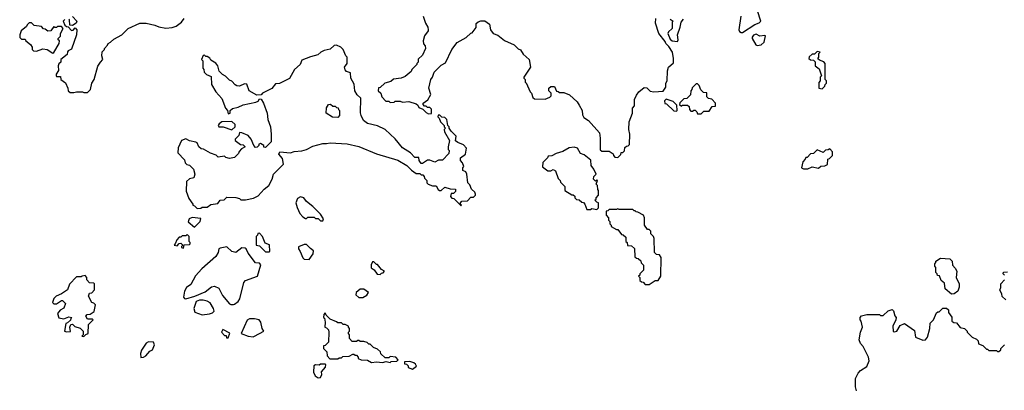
# Model space of a CAD drawing. Extents: x 1861455 to 2058065, y 200073 to 437907.
# Tile 403 of 574: x 2011840 to 2019749, y 317769 to 320746. Entities that reach past the tile are written whole.
import ezdxf

# ---------------------------------------------------------------- set-up
doc = ezdxf.new("R2010")
doc.units = 0

msp = doc.modelspace()

# ---------------------------------------------------------------- linework, layer by layer
at = {"layer": '0CON05XD'}
for points in [[(2017632.9, 320775), (2017616.7, 320665), (2017621.2, 320651.2), (2017635, 320642.5), (2017646.1, 320643.9), (2017743.9, 320706.1), (2017780.7, 320719.3), (2017792.5, 320735), (2017766.7, 320816.7)], [(2012105, 320477.5), (2012115, 320482.5), (2012157.5, 320555), (2012160, 320575), (2012150, 320585), (2012150, 320595), (2012167, 320613), (2012167.5, 320635), (2012190, 320675), (2012175, 320690), (2012145, 320690), (2012135, 320682.5), (2012122.5, 320682.5), (2012115, 320690), (2012090, 320655), (2012065, 320652.5), (2012045, 320670), (2012031.7, 320671.7), (2012015, 320690), (2011955, 320700), (2011935, 320720), (2011915, 320720), (2011900, 320705), (2011895, 320690), (2011852.5, 320655), (2011840, 320625), (2011841.7, 320601.7), (2011855, 320590), (2011885, 320590), (2011890, 320575), (2011926.7, 320546.7), (2011940, 320525), (2011940, 320505), (2011950, 320495), (2011975, 320492.5), (2012025, 320512.5), (2012060, 320505), (2012105, 320477.5)], [(2012203, 320747), (2012190, 320735), (2012201.7, 320701.7), (2012215, 320690), (2012228.3, 320688.3), (2012255, 320660), (2012268.3, 320661.7), (2012285, 320680), (2012300, 320665), (2012297.5, 320625), (2012255, 320510), (2012230, 320495), (2012223, 320487), (2012220, 320465), (2012170, 320425), (2012170, 320405), (2012155, 320390), (2012150, 320375), (2012151.7, 320338.3), (2012133, 320307), (2012132.5, 320295), (2012135, 320290), (2012168.3, 320288.3), (2012170, 320265), (2012208.3, 320238.3), (2012227, 320197), (2012230, 320175), (2012245, 320160), (2012275, 320160), (2012295, 320167.5), (2012345, 320167.5), (2012355, 320160), (2012385, 320160), (2012410, 320185), (2012420, 320235), (2012437.5, 320265), (2012468.3, 320371.7), (2012490, 320405), (2012507.5, 320425), (2012500, 320455), (2012503, 320487), (2012520, 320505), (2012520, 320515), (2012545, 320540), (2012550, 320555), (2012570, 320565), (2012595, 320590), (2012660, 320625), (2012710, 320675), (2012805, 320717.5), (2012856.4, 320716.4), (2012925, 320702.5), (2012957, 320687), (2013015, 320677.5), (2013065, 320682.5), (2013097, 320693), (2013140, 320725), (2013160, 320755)], [(2012265, 320770), (2012300, 320735), (2012293, 320717), (2012265, 320700), (2012241.7, 320701.7), (2012240, 320745), (2012235, 320750)], [(2015080, 320775), (2015098.3, 320718.3), (2015117.5, 320685), (2015120, 320665), (2015120, 320655), (2015092.5, 320615), (2015080, 320575), (2015083, 320553), (2015097, 320537), (2015100, 320515), (2015075, 320460), (2015041.7, 320428.3), (2015040, 320405), (2015030, 320395), (2015030, 320385), (2014990, 320345), (2014985, 320330), (2014935, 320290), (2014903, 320277), (2014843, 320267), (2014821.7, 320248.3), (2014773, 320237), (2014735, 320200), (2014721.7, 320198.3), (2014720, 320175), (2014740, 320155), (2014750, 320125), (2014781.7, 320091.7), (2014805, 320090), (2014815, 320080), (2014847, 320083), (2014855, 320090), (2014895, 320090), (2014915, 320082.5), (2014965, 320087.5), (2015025, 320070), (2015038.3, 320058.3), (2015045, 320040), (2015078.3, 320028.3), (2015105, 320000), (2015125, 319990), (2015148.3, 319991.7), (2015148.3, 320028.3), (2015135, 320040), (2015115, 320040), (2015105, 320050), (2015091.7, 320051.7), (2015080, 320065), (2015080, 320075), (2015118.3, 320101.7), (2015142.5, 320145), (2015127.5, 320195), (2015143.3, 320265), (2015157, 320283), (2015170, 320325), (2015225, 320380), (2015260, 320400), (2015310, 320505), (2015355, 320562.5), (2015427, 320603), (2015463.6, 320636.4), (2015475, 320640), (2015507, 320683), (2015507.5, 320715), (2015521.7, 320728.3), (2015545, 320737.5), (2015575, 320737.5), (2015615, 320710), (2015621.2, 320665), (2015642.5, 320635), (2015680.7, 320620.7), (2015735, 320577.5), (2015812.5, 320545), (2015845, 320512.5), (2015863, 320503), (2015885, 320470), (2015932.5, 320425), (2015942.5, 320365), (2015890, 320285), (2015890, 320275), (2015900, 320265), (2015900, 320245), (2015908.3, 320238.3), (2015940, 320165), (2015950, 320155), (2015961.7, 320121.7), (2015975, 320110), (2016061.7, 320108.3), (2016097, 320123), (2016110, 320135), (2016110, 320155), (2016090, 320175), (2016090, 320195), (2016105, 320210), (2016135, 320210), (2016151.7, 320171.7), (2016165, 320170), (2016175, 320160), (2016211.7, 320161.7), (2016255, 320142.5), (2016317.5, 320085), (2016335, 320060), (2016357.5, 320015), (2016360.7, 319980.7), (2016370.7, 319960.7), (2016410, 319935), (2016496.1, 319836.1), (2016502.5, 319795), (2016501.7, 319701.7), (2016515, 319690), (2016575, 319690), (2016608.3, 319668.3), (2016610, 319655), (2016621.7, 319641.7), (2016645, 319640)], [(2016645, 319640), (2016668.3, 319661.7), (2016671.7, 319678.3), (2016685, 319680), (2016698.3, 319691.7), (2016701.7, 319718.3), (2016715, 319730), (2016728.3, 319731.7), (2016737, 319743), (2016740, 319825), (2016732.5, 319865), (2016736.7, 319925), (2016762.5, 319995), (2016763.3, 320035), (2016777.5, 320055), (2016777.5, 320105), (2016795, 320140), (2016812.5, 320165), (2016855, 320200), (2016878.3, 320198.3), (2016905, 320172.5), (2016935, 320167.5), (2017008.3, 320171.7), (2017030, 320205), (2017030, 320235), (2017040, 320255), (2017042.5, 320335), (2017052.5, 320365), (2017091.7, 320398.3), (2017092.5, 320435), (2017082.5, 320485), (2017055, 320530), (2017030, 320555), (2017025, 320570), (2016973.3, 320635), (2016948.3, 320718.3), (2016950, 320755)], [(2017065, 320750), (2017090, 320735), (2017080, 320725), (2017080, 320675), (2017050.7, 320649.3), (2017046.7, 320635), (2017065, 320590), (2017080, 320575), (2017125, 320570), (2017130, 320585), (2017123.3, 320625), (2017146.2, 320685), (2017153, 320727), (2017170.7, 320749.3)], [(2017765, 320537.5), (2017795, 320542.5), (2017820, 320565), (2017830, 320615), (2017825, 320620), (2017785, 320612.5), (2017755, 320630), (2017735, 320622.5), (2017722.5, 320605), (2017722.5, 320595), (2017752.5, 320545), (2017765, 320537.5)], [(2013265, 319230), (2013295, 319232.5), (2013305, 319240), (2013345, 319240), (2013375, 319260), (2013431.7, 319268.3), (2013450, 319295), (2013481.7, 319298.3), (2013505, 319320), (2013575, 319317.5), (2013605, 319310), (2013615, 319300), (2013655, 319297.5), (2013717, 319313), (2013755, 319330), (2013802.5, 319385), (2013842.5, 319415), (2013867.5, 319465), (2013877.5, 319505), (2013960, 319585), (2013951.7, 319631.7), (2013922.5, 319665), (2013930, 319685), (2014015, 319677.5), (2014045, 319687.5), (2014105, 319693.3), (2014145, 319703.3), (2014195, 319730), (2014275, 319752.5), (2014305, 319750), (2014335, 319756.7), (2014469.3, 319749.3), (2014565, 319727.5), (2014705, 319667.5), (2014877, 319617), (2014950, 319575), (2014987, 319537), (2015025, 319510), (2015055, 319510), (2015065, 319500), (2015078.3, 319498.3), (2015090, 319485), (2015091.7, 319471.7), (2015110, 319455), (2015110, 319435), (2015120, 319425), (2015155, 319410), (2015185, 319410), (2015200.7, 319380.7), (2015213, 319373), (2015225, 319372.5), (2015255, 319400), (2015298.3, 319388.3), (2015340, 319385), (2015340, 319365), (2015325, 319350), (2015305, 319350), (2015300, 319325), (2015311.7, 319311.7), (2015328.3, 319308.3), (2015385, 319250), (2015390, 319255), (2015380, 319260), (2015380, 319275), (2015391.7, 319288.3), (2015438.3, 319291.7), (2015465, 319320), (2015485, 319320), (2015500, 319335), (2015500, 319345), (2015495, 319360), (2015470, 319385), (2015455, 319420), (2015440, 319435), (2015432.5, 319505), (2015423, 319523), (2015400, 319535), (2015400, 319555), (2015407, 319567), (2015397, 319597), (2015380, 319615), (2015380, 319635), (2015420, 319665), (2015430, 319715), (2015405, 319740), (2015358.3, 319758.3), (2015341.7, 319771.7), (2015345, 319810), (2015305, 319850), (2015290, 319875), (2015290, 319885), (2015280, 319895), (2015270, 319945), (2015255, 319960), (2015231.7, 319961.7), (2015215, 319980), (2015201.7, 319978.3), (2015200, 319965), (2015210, 319955), (2015220, 319925), (2015250, 319895), (2015250, 319885), (2015260, 319875), (2015250, 319865), (2015252.5, 319845), (2015292.5, 319775), (2015282.5, 319725), (2015283, 319703), (2015290, 319695), (2015288.3, 319671.7), (2015235, 319617.5), (2015203, 319617), (2015175, 319600), (2015135, 319617.5), (2015115, 319617.5), (2015075, 319590), (2015065, 319590), (2015050, 319615), (2015045, 319640), (2015015, 319640), (2014980, 319675), (2014915, 319717.5), (2014855, 319787.5), (2014775, 319862.5), (2014715, 319892.5), (2014635, 319912.5), (2014602.5, 319935), (2014582.5, 319975), (2014578.3, 319998.3), (2014580, 320115), (2014551.7, 320141.7), (2014533, 320173), (2014527, 320227), (2014500, 320275), (2014498.3, 320318.3), (2014465, 320330), (2014453, 320343), (2014450, 320365), (2014470, 320395), (2014470, 320445), (2014460, 320455), (2014437, 320507), (2014420, 320525), (2014385, 320540), (2014365, 320537.5), (2014335, 320510), (2014285, 320497.5), (2014260, 320485), (2014235, 320462.5), (2014175, 320447.5), (2014105, 320420), (2014092.5, 320385), (2014047.5, 320345), (2014006.4, 320273.6), (2013927, 320233), (2013895, 320230), (2013866.4, 320193.6), (2013790, 320155), (2013778.3, 320141.7), (2013745, 320140), (2013683.6, 320173.6), (2013665, 320226.7), (2013645, 320230), (2013605, 320212.5), (2013585, 320213.3), (2013572, 320222), (2013545, 320252.5), (2013525, 320260), (2013493, 320293), (2013470, 320305), (2013441.7, 320331.7), (2013432.5, 320375), (2013415, 320397.5), (2013375, 320420), (2013366.4, 320436.4), (2013345, 320450), (2013335, 320450), (2013325, 320460), (2013313, 320457), (2013300, 320425), (2013310, 320415), (2013310, 320355), (2013320, 320345), (2013322.5, 320325), (2013340, 320305), (2013378.3, 320288.3), (2013380, 320225), (2013415, 320167.5), (2013463.8, 320113.8), (2013493.3, 320035), (2013510, 320015), (2013515, 319990), (2013530, 319995), (2013530, 320015), (2013548.3, 320031.7), (2013595, 320042.5), (2013635, 320062.5), (2013737, 320083), (2013755, 320090), (2013765, 320110), (2013778.3, 320108.3), (2013797.5, 320075), (2013826.7, 319995), (2013832.5, 319945), (2013853.3, 319885), (2013860, 319825), (2013860, 319765), (2013815, 319720), (2013801.7, 319721.7), (2013800, 319735), (2013775, 319750), (2013760, 319745), (2013760, 319735), (2013748.3, 319721.7), (2013735, 319720), (2013720, 319735), (2013698.8, 319785), (2013675, 319816.2), (2013625, 319837.5), (2013605, 319840), (2013600, 319815), (2013570, 319785), (2013570, 319775), (2013613, 319743), (2013635, 319740), (2013650, 319725), (2013621.7, 319708.3), (2013603, 319687), (2013598.3, 319671.7), (2013565, 319640), (2013525, 319630), (2013495, 319640), (2013485, 319650), (2013435, 319642.5), (2013417, 319657), (2013373, 319673), (2013317, 319707), (2013298.3, 319708.3), (2013280, 319725), (2013266.4, 319756.4), (2013255, 319762.5), (2013203, 319773), (2013175, 319787.5), (2013140, 319775), (2013113, 319717), (2013110, 319675), (2013165, 319620), (2013170, 319595), (2013183, 319583), (2013205, 319577.5), (2013236.4, 319546.4), (2013247.5, 319505), (2013240, 319475), (2013203, 319467), (2013180, 319445), (2013178.3, 319368.3), (2013198.3, 319308.3), (2013230, 319265), (2013230, 319255), (2013245, 319250), (2013265, 319230)], [(2018285, 320190), (2018308.3, 320211.7), (2018310, 320225), (2018320, 320235), (2018320, 320255), (2018310, 320265), (2018310, 320395), (2018298.3, 320408.3), (2018265, 320420), (2018251.7, 320431.7), (2018260, 320445), (2018260, 320475), (2018270, 320485), (2018245, 320490), (2018225, 320470), (2018205, 320470), (2018181.7, 320448.3), (2018180, 320435), (2018193, 320423), (2018215, 320420), (2018228.3, 320408.3), (2018230, 320375), (2018261.7, 320351.7), (2018280, 320295), (2018270, 320285), (2018270, 320255), (2018258.3, 320241.7), (2018260, 320195), (2018285, 320190)], [(2017315, 319990), (2017335, 320010), (2017378.3, 320011.7), (2017401.7, 320048.3), (2017428.3, 320051.7), (2017430, 320075), (2017398.3, 320108.3), (2017371.7, 320111.7), (2017360, 320125), (2017358.3, 320158.3), (2017331.7, 320161.7), (2017311.7, 320181.7), (2017298.3, 320218.3), (2017285, 320230), (2017275, 320230), (2017241.7, 320198.3), (2017240, 320185), (2017230, 320175), (2017228.3, 320141.7), (2017198.3, 320111.7), (2017175, 320110), (2017141.7, 320078.3), (2017140, 320065), (2017155, 320050), (2017165, 320060), (2017205, 320060), (2017218.3, 320048.3), (2017220, 320025), (2017231.7, 320011.7), (2017245, 320010), (2017255, 320020), (2017265, 320020), (2017280, 320005), (2017285, 319990), (2017315, 319990)], [(2017115, 320010), (2017120, 320015), (2017118.3, 320058.3), (2017088.3, 320088.3), (2017031.7, 320108.3), (2017020, 320095), (2017021.7, 320071.7), (2017035, 320070), (2017095, 320012.5), (2017115, 320010)], [(2014395, 319960), (2014353, 319963), (2014302.5, 319995), (2014303.6, 320036.4), (2014320, 320065), (2014337, 320067), (2014355, 320050), (2014375, 320050), (2014385, 320040), (2014398.3, 320038.3), (2014400, 320025), (2014410, 320015), (2014410, 319975), (2014395, 319960)], [(2013545, 319860), (2013570, 319885), (2013570, 319905), (2013545, 319927.5), (2013465, 319924), (2013441.7, 319908.3), (2013433.8, 319895), (2013440, 319885), (2013475, 319884.2), (2013545, 319860)], [(2016475, 319220), (2016490, 319235), (2016490, 319275), (2016475, 319280), (2016460, 319295), (2016470, 319305), (2016470, 319315), (2016490, 319335), (2016490, 319375), (2016483, 319383), (2016480, 319415), (2016470, 319425), (2016480, 319455), (2016475, 319460), (2016465, 319450), (2016450, 319465), (2016453, 319487), (2016470, 319505), (2016452.5, 319545), (2016430, 319575), (2016428.3, 319618.3), (2016375, 319660), (2016345, 319670), (2016320, 319715), (2016295, 319722.5), (2016253, 319717), (2016201.7, 319688.3), (2016148.3, 319671.7), (2016115, 319652.5), (2016085, 319650), (2016080, 319635), (2016041.7, 319598.3), (2016040, 319565), (2016083, 319533), (2016105, 319532.5), (2016125, 319542.5), (2016143, 319533), (2016165, 319470), (2016180, 319455), (2016185, 319440), (2016220, 319405), (2016220, 319375), (2016275, 319340), (2016285, 319340), (2016298.3, 319328.3), (2016300, 319315), (2016311.7, 319301.7), (2016335, 319300), (2016355, 319280), (2016368.3, 319278.3), (2016380, 319265), (2016395, 319220), (2016425, 319220), (2016435, 319230), (2016475, 319220)], [(2018135, 319547.5), (2018171.7, 319548.3), (2018205, 319562.5), (2018255, 319552.5), (2018275, 319570), (2018307.5, 319572.5), (2018328.3, 319581.7), (2018330, 319625), (2018345, 319630), (2018370, 319655), (2018370, 319685), (2018348.3, 319708.3), (2018335, 319700), (2018311.7, 319698.3), (2018295, 319680), (2018245, 319700), (2018215, 319670), (2018193, 319667), (2018165, 319640), (2018155, 319640), (2018150, 319625), (2018130, 319605), (2018120, 319555), (2018135, 319547.5)], [(2014275, 319130), (2014280, 319145), (2014257.5, 319185), (2014195, 319246.2), (2014143.3, 319285), (2014122.5, 319315), (2014095, 319322.5), (2014070.7, 319309.3), (2014058.8, 319275), (2014067.7, 319237.7), (2014089.3, 319189.3), (2014115, 319162.5), (2014135, 319150), (2014145, 319150), (2014155, 319160), (2014205, 319160), (2014215, 319150), (2014238.3, 319148.3), (2014255, 319130), (2014275, 319130)], [(2016895, 318620), (2016945, 318650), (2016968.3, 318651.7), (2016990, 318685), (2016992.5, 318835), (2016978.3, 318858.3), (2016955, 318860), (2016940, 318875), (2016937, 318987), (2016930, 319005), (2016910, 319025), (2016908.3, 319048.3), (2016895, 319060), (2016881.7, 319061.7), (2016860, 319095), (2016857.5, 319155), (2016850, 319175), (2016805, 319200), (2016791.7, 319201.7), (2016785, 319210), (2016775, 319210), (2016765, 319220), (2016655, 319220), (2016645, 319227.5), (2016635, 319220), (2016575, 319220), (2016565, 319210), (2016551.7, 319208.3), (2016550, 319175), (2016570, 319155), (2016570, 319135), (2016580, 319125), (2016580, 319105), (2016590, 319095), (2016590, 319085), (2016635, 319060), (2016645, 319060), (2016675, 319020), (2016688.3, 319018.3), (2016708.3, 318998.3), (2016710, 318965), (2016720, 318955), (2016721.7, 318931.7), (2016755, 318930), (2016778.3, 318908.3), (2016781.7, 318841.7), (2016795, 318830), (2016808.3, 318828.3), (2016828.3, 318808.3), (2016831.7, 318791.7), (2016850, 318775), (2016850, 318735), (2016820, 318705), (2016820, 318695), (2016810, 318685), (2016820, 318675), (2016821.7, 318651.7), (2016835, 318640), (2016848.3, 318638.3), (2016865, 318620), (2016895, 318620)], [(2013245, 319080), (2013290, 319125), (2013295, 319150), (2013225, 319157.5), (2013202.5, 319145), (2013193, 319123), (2013245, 319080)], [(2013155, 318910), (2013161.7, 318938.3), (2013205, 318940), (2013210, 318945), (2013210, 318955), (2013200, 318965), (2013200, 319005), (2013185, 319020), (2013175, 319010), (2013145, 319010), (2013135, 319000), (2013121.7, 318998.3), (2013101.7, 318978.3), (2013090, 318945), (2013080, 318935), (2013105, 318930), (2013121.7, 318948.3), (2013135, 318950), (2013150, 318935), (2013140, 318925), (2013140, 318915), (2013155, 318910)], [(2013845, 318880), (2013850, 318885), (2013847, 318937), (2013811.7, 318951.7), (2013790, 319005), (2013765, 319030), (2013751.7, 319028.3), (2013750, 319015), (2013740, 319005), (2013740, 318935), (2013765, 318930), (2013815, 318880), (2013845, 318880)], [(2013557.5, 318457.5), (2013565, 318461.2), (2013595, 318481.2), (2013607.6, 318502.4), (2013640, 318635), (2013655, 318650), (2013750, 318685), (2013777, 318777), (2013765, 318790), (2013735, 318792.5), (2013675, 318870), (2013660, 318905), (2013651.7, 318911.7), (2013625, 318912.5), (2013575, 318876), (2013545, 318883.8), (2013505, 318921.2), (2013449.3, 318910.7), (2013440, 318905), (2013433.3, 318875), (2013415.8, 318844.2), (2013303.3, 318745), (2013251.9, 318688.1), (2013215, 318620), (2013180, 318595), (2013163.8, 318565), (2013157, 318517), (2013162.5, 318505), (2013175, 318502.5), (2013245.8, 318524.2), (2013330.3, 318559.7), (2013380.3, 318599.7), (2013405, 318605.8), (2013440.3, 318590.3), (2013470.2, 318530.2), (2013524.5, 318464.5), (2013535, 318458), (2013557.5, 318457.5)], [(2014165, 318820), (2014198, 318865), (2014199.3, 318889.3), (2014175, 318906.7), (2014145, 318941.2), (2014125, 318940), (2014080, 318920), (2014078.8, 318905), (2014094, 318885), (2014115, 318832.5), (2014125, 318823.3), (2014165, 318820)], [(2019325, 318540), (2019273.6, 318583.6), (2019268.3, 318628.3), (2019241.7, 318651.7), (2019228.3, 318688.3), (2019211.7, 318691.7), (2019210, 318705), (2019200, 318715), (2019200, 318755), (2019190, 318765), (2019190, 318785), (2019200, 318795), (2019200, 318805), (2019235, 318830), (2019310, 318825), (2019330, 318805), (2019333, 318773), (2019355, 318750), (2019366.4, 318726.4), (2019362.5, 318675), (2019387.5, 318625), (2019387, 318597), (2019376.1, 318563.9), (2019345, 318542.5), (2019325, 318540)], [(2014735, 318700), (2014745, 318710), (2014758.3, 318711.7), (2014770, 318725), (2014745, 318740), (2014715, 318780), (2014705, 318780), (2014685, 318800), (2014675, 318800), (2014663.6, 318776.4), (2014663.8, 318753.8), (2014686.4, 318736.4), (2014711.7, 318701.7), (2014735, 318700)], [(2012355, 318200), (2012371.7, 318218.3), (2012390, 318225), (2012393, 318297), (2012430, 318335), (2012425, 318340), (2012385, 318340), (2012370, 318365), (2012381.7, 318378.3), (2012405, 318380), (2012438.3, 318401.7), (2012450, 318455), (2012435, 318470), (2012420, 318475), (2012392.5, 318525), (2012401.7, 318548.3), (2012418.3, 318551.7), (2012440, 318575), (2012440, 318625), (2012435, 318630), (2012401.7, 318631.7), (2012380, 318655), (2012380, 318675), (2012365, 318690), (2012343, 318687), (2012335, 318680), (2012295, 318680), (2012239.3, 318620.7), (2012223, 318577), (2012177, 318543), (2012133.6, 318526.4), (2012113.9, 318506.1), (2012102.5, 318475), (2012115, 318462.5), (2012135, 318462.5), (2012175, 318490), (2012185, 318490), (2012207, 318467), (2012195, 318430), (2012165, 318412.5), (2012142.5, 318385), (2012155, 318350), (2012195, 318342.5), (2012235, 318360), (2012260, 318355), (2012250, 318345), (2012248.3, 318331.7), (2012225, 318310), (2012210, 318305), (2012200, 318245), (2012215, 318237.5), (2012248.3, 318241.7), (2012243, 318277), (2012251.7, 318298.3), (2012265, 318300), (2012281.7, 318281.7), (2012327, 318267), (2012350, 318245), (2012350, 318215), (2012340, 318205), (2012355, 318200)], [(2019760, 318495), (2019731.7, 318521.7), (2019730, 318545), (2019713, 318573), (2019720, 318595), (2019720, 318625), (2019750, 318655)], [(2019750, 318695), (2019740, 318705), (2019741.7, 318718.3), (2019775, 318720)], [(2014595, 318514), (2014627.7, 318532.3), (2014642.5, 318555), (2014605, 318580), (2014575, 318582.5), (2014542.5, 318555), (2014540, 318535), (2014564.2, 318514.2), (2014595, 318514)], [(2013305, 318375.8), (2013365, 318382), (2013388.3, 318391.7), (2013401.2, 318405), (2013397.5, 318425), (2013371.1, 318471.1), (2013346.7, 318485), (2013313.1, 318493.1), (2013285, 318493.9), (2013257.6, 318482.4), (2013238.9, 318425), (2013245.8, 318395.8), (2013305, 318375.8)], [(2018562.5, 317765), (2018553, 317797), (2018552.5, 317865), (2018575, 317907.5), (2018595, 317927.5), (2018645, 317960), (2018662.5, 318005), (2018656.7, 318035), (2018615, 318120), (2018592.5, 318145), (2018582.5, 318175), (2018593, 318237), (2018610, 318275), (2018600, 318325), (2018590, 318335), (2018590, 318355), (2018601.7, 318368.3), (2018645, 318377.5), (2018745, 318377.5), (2018755, 318370), (2018775, 318370), (2018815, 318407.5), (2018847.5, 318417.5), (2018858.3, 318408.3), (2018868.3, 318368.3), (2018880, 318355), (2018877.5, 318335), (2018854, 318285), (2018855, 318243.3), (2018865, 318238), (2018885.4, 318244.6), (2018911.7, 318288.3), (2018946.4, 318306.4), (2019028.3, 318248.3), (2019035.8, 318195), (2019095, 318171.8), (2019115, 318175.5), (2019131.5, 318195), (2019150, 318265), (2019153, 318307), (2019180, 318335), (2019205, 318390), (2019215, 318400), (2019225, 318400), (2019255, 318430), (2019285, 318430), (2019300, 318415), (2019300, 318395), (2019327, 318357), (2019327.5, 318325), (2019343, 318313), (2019365, 318310), (2019393, 318273), (2019430, 318265), (2019450, 318245), (2019450, 318235), (2019490, 318195), (2019525, 318180), (2019540, 318165), (2019541.7, 318141.7), (2019575, 318127.5), (2019605, 318100), (2019615, 318100), (2019625, 318090), (2019685, 318090), (2019695, 318080), (2019705, 318080), (2019720, 318095), (2019720, 318105), (2019750, 318135)], [(2013715, 318197.5), (2013725, 318202.5), (2013800, 318245), (2013786.4, 318266.4), (2013776, 318315), (2013763.9, 318333.9), (2013725, 318344), (2013685, 318343.8), (2013666.4, 318333.6), (2013620, 318225), (2013675, 318202.5), (2013715, 318197.5)], [(2014755, 317991.2), (2014785, 318000), (2014815, 317992.5), (2014825, 318000), (2014868.3, 318001.7), (2014880, 318015), (2014860, 318035), (2014815, 318040), (2014805, 318030), (2014775, 318030), (2014741.7, 318061.7), (2014738.3, 318078.3), (2014715, 318100), (2014683, 318113), (2014655, 318140), (2014645, 318140), (2014631.7, 318151.7), (2014605, 318160), (2014575, 318160), (2014565, 318170), (2014555, 318170), (2014545, 318160), (2014511.7, 318161.7), (2014490, 318185), (2014490, 318215), (2014480, 318225), (2014480, 318235), (2014490, 318245), (2014490, 318265), (2014480, 318275), (2014480, 318285), (2014455, 318297.5), (2014438.3, 318298.3), (2014425, 318310), (2014395, 318310), (2014385, 318320), (2014335, 318340), (2014301.7, 318371.7), (2014295, 318390), (2014281.7, 318378.3), (2014280, 318355), (2014287.5, 318347.5), (2014292.5, 318315), (2014290, 318275), (2014305, 318270), (2014320, 318255), (2014322.5, 318235), (2014320, 318155), (2014295, 318130), (2014280, 318125), (2014280, 318105), (2014308.3, 318078.3), (2014310, 318045), (2014331.7, 318021.7), (2014395, 318022.5), (2014405, 318030), (2014425, 318030), (2014435, 318040), (2014487, 318043), (2014515, 318060), (2014525, 318060), (2014535, 318050), (2014545, 318050), (2014560, 318035), (2014560, 318025), (2014583, 318013), (2014635, 318010), (2014665, 317992.5), (2014705, 317997.5), (2014755, 317991.2)], [(2013515, 318190), (2013528.3, 318228.3), (2013473, 318257), (2013460, 318235), (2013485, 318210), (2013498.3, 318208.3), (2013501.7, 318191.7), (2013515, 318190)], [(2012813.6, 318033.6), (2012835, 318033.8), (2012853.3, 318045), (2012885, 318082.5), (2012907.5, 318095), (2012923.3, 318135), (2012915, 318156.7), (2012875, 318158.8), (2012855, 318147.5), (2012819.3, 318090.7), (2012810, 318065), (2012813.6, 318033.6)], [(2014238.3, 317868.3), (2014255, 317872.5), (2014266.7, 317895), (2014263, 317917), (2014297.5, 317955), (2014300, 317975), (2014295, 317980), (2014255, 317980), (2014245, 317970), (2014215, 317972.5), (2014202.5, 317965), (2014200, 317915), (2014212.5, 317885), (2014238.3, 317868.3)], [(2014995, 317940), (2015028.3, 317961.7), (2015018.3, 317978.3), (2015005, 317990), (2014975, 318000), (2014931.7, 317998.3), (2014931.7, 317981.7), (2014948.3, 317978.3), (2014960, 317965), (2014961.7, 317951.7), (2014995, 317940)]]:
    msp.add_lwpolyline(points, dxfattribs=at)

doc.saveas('drawing.dxf')
